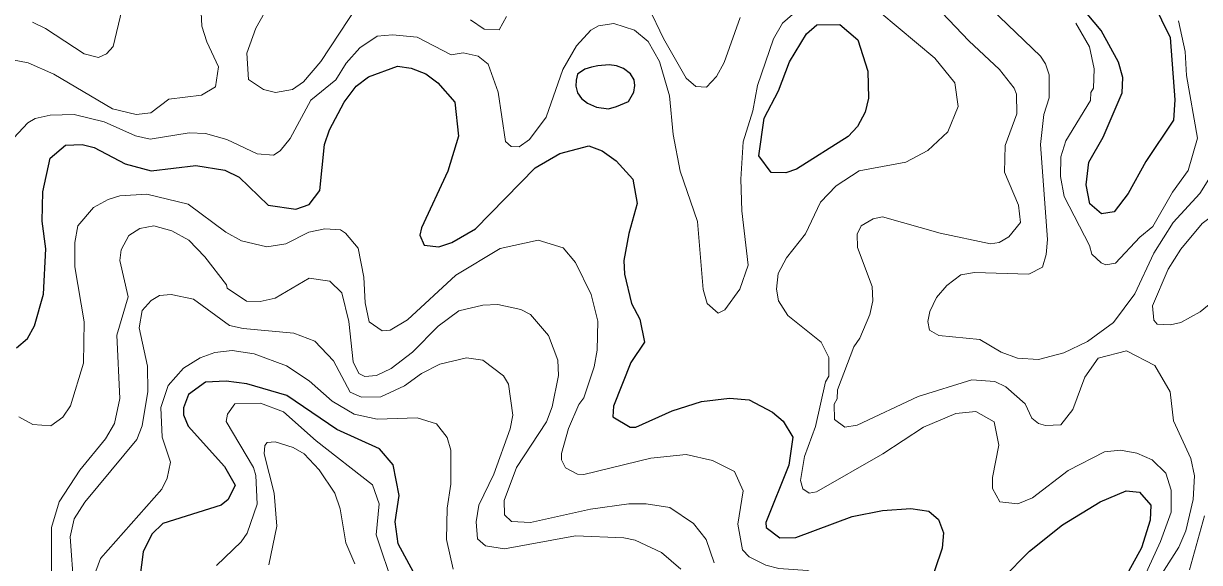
# Model space of a CAD drawing. Extents: x 673.6 to 698.9, y 7012 to 7040.1.
# Drawn here: x 682.378 to 684.033, y 7015.87 to 7016.628 of the extents above; entities that cross this region are included whole.
import ezdxf

# ---------------------------------------------------------------- set-up
doc = ezdxf.new("R2010")
doc.units = 0
doc.header["$LTSCALE"] = 0.032
doc.layers.add('1', color=7, linetype='Continuous', lineweight=25)
doc.layers.add('2', color=7, linetype='Continuous', lineweight=13)

msp = doc.modelspace()

# ---------------------------------------------------------------- linework, layer by layer
at = {"layer": '1'}
for points in [[(683.9674, 7016.658), (683.9914, 7016.6084), (683.998, 7016.5208), (683.9962, 7016.4922), (683.9575, 7016.4338), (683.9326, 7016.389), (683.9128, 7016.363), (683.8949, 7016.3604), (683.8788, 7016.3745), (683.8733, 7016.4013), (683.8773, 7016.4333), (683.8974, 7016.4681), (683.9239, 7016.5308), (683.9249, 7016.5521), (683.9191, 7016.5738), (683.8945, 7016.6182), (683.8649, 7016.6536)], [(682.3685, 7016.1721), (682.3838, 7016.1849), (682.3938, 7016.2029), (682.4064, 7016.2473), (682.4096, 7016.3113), (682.4047, 7016.3499), (682.4055, 7016.3914), (682.4158, 7016.4389), (682.4376, 7016.4572), (682.4609, 7016.4578), (682.4778, 7016.4538), (682.5215, 7016.4307), (682.558, 7016.4211), (682.6209, 7016.4284), (682.6616, 7016.4219), (682.6816, 7016.4119), (682.7228, 7016.3726), (682.7614, 7016.367), (682.7804, 7016.3737), (682.7955, 7016.3933), (682.8018, 7016.4581), (682.8088, 7016.4785), (682.8293, 7016.5177), (682.8466, 7016.5399), (682.8637, 7016.5531), (682.9044, 7016.5679), (682.9236, 7016.5655), (682.9445, 7016.5574), (682.9613, 7016.5445), (682.9854, 7016.5173), (682.9905, 7016.4698), (682.9754, 7016.4202), (682.9381, 7016.3409), (682.9358, 7016.3304), (682.9423, 7016.3162), (682.9626, 7016.3138), (682.9811, 7016.3201), (683.0145, 7016.3392), (683.0983, 7016.4253), (683.1328, 7016.4451), (683.1739, 7016.456), (683.1927, 7016.4489), (683.2124, 7016.4349), (683.2355, 7016.4092), (683.2419, 7016.3751), (683.23, 7016.3329)], [(683.23, 7016.3329), (683.2232, 7016.2948), (683.2239, 7016.2756), (683.2336, 7016.2345), (683.2453, 7016.2123), (683.2519, 7016.1798)], [(683.2519, 7016.1798), (683.2329, 7016.1512), (683.2083, 7016.0898), (683.2076, 7016.0747), (683.2319, 7016.0605), (683.24, 7016.0603), (683.291, 7016.0831), (683.3324, 7016.0964), (683.3715, 7016.1013), (683.3991, 7016.0988), (683.4321, 7016.0814), (683.4471, 7016.0687), (683.4606, 7016.0462), (683.4551, 7016.0069), (683.4229, 7015.9264), (683.4234, 7015.9192), (683.4426, 7015.9045), (683.4648, 7015.9052), (683.5444, 7015.9345), (683.5871, 7015.9429), (683.6266, 7015.946), (683.6523, 7015.942), (683.6657, 7015.9306), (683.6725, 7015.9119), (683.6709, 7015.8902), (683.6502, 7015.829)], [(682.9575, 7015.8001), (682.9053, 7015.8964), (682.9011, 7015.9273), (682.9067, 7015.9641), (682.8986, 7016.0073), (682.8794, 7016.03), (682.819, 7016.057), (682.7487, 7016.1051), (682.6927, 7016.1211), (682.6634, 7016.1252), (682.6343, 7016.1237), (682.6106, 7016.1062), (682.6036, 7016.0875), (682.6036, 7016.0775), (682.6099, 7016.0619), (682.661, 7016.0052), (682.6763, 7015.9786), (682.6661, 7015.9587), (682.6564, 7015.9504), (682.5742, 7015.9249), (682.5587, 7015.9097), (682.5469, 7015.8852), (682.5421, 7015.8483)], [(683.7556, 7015.8474), (683.7939, 7015.8858), (683.84, 7015.9228), (683.8932, 7015.9552), (683.9297, 7015.9708), (683.9485, 7015.9691), (683.9643, 7015.9508), (683.9635, 7015.9297), (683.9514, 7015.8905), (683.9173, 7015.829)]]:
    msp.add_lwpolyline(points, dxfattribs=at)
for points in [[(683.5663, 7016.5611), (683.5674, 7016.523), (683.5626, 7016.5036), (683.5516, 7016.4832), (683.5384, 7016.4693), (683.466, 7016.4234), (683.4511, 7016.4179), (683.4304, 7016.4184), (683.413, 7016.4419), (683.4204, 7016.495), (683.4406, 7016.5336), (683.4559, 7016.5742), (683.4798, 7016.6136), (683.4944, 7016.6263), (683.527, 7016.6268), (683.5523, 7016.6053)], [(683.1579, 7016.5567), (683.1559, 7016.5484), (683.1556, 7016.5398), (683.1577, 7016.5305), (683.1633, 7016.5228), (683.1719, 7016.5163), (683.1843, 7016.5104), (683.2015, 7016.5079), (683.2128, 7016.5113), (683.2297, 7016.5183), (683.237, 7016.5316), (683.2383, 7016.5409), (683.2376, 7016.549), (683.2322, 7016.5572), (683.2227, 7016.5649), (683.2128, 7016.5685), (683.2024, 7016.57), (683.1866, 7016.5687), (683.1775, 7016.5667), (683.1683, 7016.564)]]:
    msp.add_lwpolyline(points, close=True, dxfattribs=at)
at = {"layer": '2'}
for points in [[(682.6267, 7016.6728), (682.6295, 7016.6245), (682.6363, 7016.6022), (682.6527, 7016.5673), (682.6487, 7016.5391), (682.6287, 7016.5271), (682.5827, 7016.5218), (682.5574, 7016.5025), (682.5367, 7016.5), (682.5035, 7016.508), (682.4211, 7016.557), (682.3849, 7016.5728), (682.3532, 7016.5788)], [(682.8491, 7016.6542), (682.7968, 7016.5749), (682.7722, 7016.5463), (682.7568, 7016.5353), (682.7331, 7016.5312), (682.716, 7016.5352), (682.6947, 7016.5495), (682.6928, 7016.5862), (682.7054, 7016.6215), (682.7359, 7016.676)], [(683.4112, 7016.5407), (683.4334, 7016.6064), (683.4461, 7016.6284), (683.4672, 7016.6469), (683.498, 7016.6597), (683.5321, 7016.6658)], [(683.5229, 7016.1001), (683.5238, 7016.1128), (683.5465, 7016.1734), (683.5548, 7016.1854), (683.5691, 7016.2189), (683.5731, 7016.2379), (683.5723, 7016.2582), (683.5518, 7016.3129), (683.5511, 7016.3319), (683.5568, 7016.3437), (683.5737, 7016.3535), (683.5867, 7016.356), (683.6678, 7016.333), (683.7388, 7016.3184), (683.751, 7016.32), (683.7647, 7016.328), (683.7811, 7016.3482), (683.778, 7016.3727), (683.7583, 7016.419), (683.7593, 7016.4566), (683.776, 7016.5009), (683.7754, 7016.5288), (683.7722, 7016.5374), (683.7513, 7016.5634), (683.7084, 7016.6037), (683.6515, 7016.664)], [(683.996, 7016.3481), (684.0332, 7016.3888), (684.072, 7016.4506), (684.0867, 7016.4848), (684.0948, 7016.5168), (684.0983, 7016.5746), (684.0933, 7016.6236), (684.0836, 7016.6623)], [(682.3911, 7016.6298), (682.4095, 7016.6211), (682.4639, 7016.5857), (682.484, 7016.5805), (682.4953, 7016.5856), (682.5043, 7016.5957), (682.5167, 7016.6469)], [(683.3868, 7016.6366), (683.3643, 7016.5735), (683.3534, 7016.5535), (683.3394, 7016.5386), (683.3243, 7016.5394), (683.3108, 7016.5513), (683.2787, 7016.6072), (683.2576, 7016.6511)], [(683.5833, 7016.6442), (683.6603, 7016.5796), (683.6888, 7016.5447), (683.6933, 7016.5116), (683.6786, 7016.4757), (683.6507, 7016.4494), (683.6197, 7016.4332), (683.5541, 7016.4208), (683.5218, 7016.4), (683.4996, 7016.3767), (683.4787, 7016.3323), (683.4516, 7016.2985), (683.4399, 7016.2764), (683.4376, 7016.2545), (683.4405, 7016.238), (683.4535, 7016.2172), (683.5008, 7016.1801), (683.5115, 7016.1584), (683.5115, 7016.132), (683.5067, 7016.1242), (683.4925, 7016.0611), (683.4773, 7016.019), (683.4714, 7015.9852), (683.4748, 7015.9734), (683.4839, 7015.9675), (683.4942, 7015.9695), (683.5875, 7016.0226), (683.6446, 7016.0603), (683.69, 7016.0797), (683.7183, 7016.0824), (683.7438, 7016.0678), (683.7507, 7016.0349), (683.7418, 7015.9896), (683.7416, 7015.9741), (683.752, 7015.9551), (683.7772, 7015.9527), (683.798, 7015.9608), (683.8483, 7015.9992), (683.8994, 7016.0257), (683.9216, 7016.0282), (683.9446, 7016.0239), (683.9665, 7016.0144), (683.9855, 7015.9956), (683.9931, 7015.9719), (683.993, 7015.9409), (683.978, 7015.8995), (683.9425, 7015.8218)], [(683.7396, 7016.6487), (683.809, 7016.5821), (683.8164, 7016.5714), (683.8213, 7016.5561), (683.8214, 7016.5237), (683.8137, 7016.5003), (683.8091, 7016.458), (683.8189, 7016.3244), (683.8173, 7016.3031), (683.8121, 7016.2855), (683.7929, 7016.2754), (683.7163, 7016.278), (683.6973, 7016.2747), (683.6773, 7016.2596), (683.6629, 7016.2427), (683.6535, 7016.2231), (683.6505, 7016.2088), (683.6532, 7016.1966), (683.6661, 7016.1891), (683.7236, 7016.1835), (683.7539, 7016.1659), (683.7766, 7016.1572), (683.8063, 7016.1554), (683.8422, 7016.1648)], [(682.3647, 7016.4673), (682.3844, 7016.4886), (682.3947, 7016.4944), (682.4157, 7016.4991), (682.4498, 7016.4999), (682.4917, 7016.4898), (682.536, 7016.4701), (682.5567, 7016.4654), (682.6113, 7016.4745), (682.6343, 7016.4735), (682.6645, 7016.4648), (682.7071, 7016.4448), (682.7301, 7016.4431), (682.7397, 7016.4488), (682.7535, 7016.4664), (682.7824, 7016.5204), (682.8178, 7016.549), (682.8323, 7016.5725), (682.8514, 7016.5941), (682.8759, 7016.6101), (682.8977, 7016.6124), (682.9322, 7016.6089), (682.98, 7016.5839), (682.9971, 7016.587), (683.0182, 7016.5821), (683.0321, 7016.5707), (683.0463, 7016.5315), (683.0564, 7016.4623), (683.0646, 7016.4552), (683.0757, 7016.4546), (683.0903, 7016.4649), (683.1136, 7016.4963), (683.1373, 7016.5635), (683.1563, 7016.5965), (683.1766, 7016.6189), (683.1873, 7016.6249), (683.209, 7016.628), (683.2382, 7016.6188), (683.2573, 7016.6028), (683.2731, 7016.5746), (683.2872, 7016.5262), (683.2922, 7016.472), (683.3022, 7016.4204), (683.3266, 7016.3494), (683.3348, 7016.2538), (683.3402, 7016.2341), (683.3559, 7016.2207), (683.3651, 7016.2255), (683.3862, 7016.2543), (683.3979, 7016.2883), (683.3892, 7016.3644), (683.3875, 7016.4091), (683.3907, 7016.4618), (683.4044, 7016.5053), (683.4112, 7016.5407)], [(683.0579, 7016.6378), (683.0477, 7016.6191), (683.0266, 7016.62), (683.0072, 7016.6331)], [(684.0034, 7016.6318), (684.0128, 7016.5886), (684.0146, 7016.5551), (684.0299, 7016.4667), (684.0169, 7016.4212), (683.9948, 7016.3908), (683.9672, 7016.3427), (683.949, 7016.3276), (683.9149, 7016.291), (683.9013, 7016.2888), (683.8943, 7016.2914), (683.8813, 7016.3038), (683.878, 7016.3158), (683.8426, 7016.3848), (683.8374, 7016.4129), (683.8378, 7016.4404), (683.845, 7016.463), (683.8793, 7016.52), (683.8798, 7016.531), (683.8838, 7016.5372), (683.8846, 7016.5644), (683.8779, 7016.5955), (683.8588, 7016.6284)], [(682.3719, 7016.0748), (682.3914, 7016.0642), (682.4169, 7016.062), (682.4337, 7016.0745), (682.4447, 7016.0903), (682.463, 7016.1502), (682.4639, 7016.2087), (682.4507, 7016.2859), (682.4507, 7016.3203), (682.4547, 7016.3433), (682.477, 7016.3693), (682.4974, 7016.3807), (682.514, 7016.3856), (682.5521, 7016.3882), (682.6099, 7016.3738), (682.663, 7016.3346), (682.6849, 7016.3224), (682.7205, 7016.3142), (682.7476, 7016.3183), (682.7796, 7016.3344), (682.8021, 7016.3393), (682.8245, 7016.3379), (682.8315, 7016.3334), (682.849, 7016.3119), (682.8574, 7016.2714), (682.8592, 7016.235), (682.8645, 7016.2085), (682.883, 7016.1959), (682.8941, 7016.1969), (682.9188, 7016.2111), (682.9868, 7016.2743), (683.049, 7016.3117), (683.1024, 7016.3233), (683.1376, 7016.3125), (683.1551, 7016.292), (683.177, 7016.2471), (683.1862, 7016.2094), (683.1853, 7016.1688), (683.1813, 7016.1452), (683.1669, 7016.1016), (683.1598, 7016.0922), (683.1453, 7016.0585), (683.1353, 7016.0233), (683.1354, 7016.0145), (683.1408, 7016.003), (683.1576, 7015.994), (683.1667, 7015.9938), (683.2608, 7016.0169), (683.3105, 7016.0217), (683.3475, 7016.0133), (683.3787, 7015.9982), (683.3907, 7015.9708), (683.3833, 7015.9241), (683.3901, 7015.8878), (683.3994, 7015.8778)], [(683.3503, 7015.8696), (683.3388, 7015.9022), (683.3209, 7015.9246), (683.2875, 7015.9474), (683.2543, 7015.9526), (683.2302, 7015.9526), (683.176, 7015.9452), (683.0915, 7015.9264), (683.0651, 7015.9276), (683.0549, 7015.9368), (683.0546, 7015.9572), (683.0722, 7016.0038), (683.114, 7016.0679), (683.122, 7016.089), (683.131, 7016.1331), (683.1302, 7016.1547), (683.1171, 7016.1893), (683.0919, 7016.2186), (683.0781, 7016.2258), (683.0456, 7016.2328), (683.0244, 7016.2318), (682.9907, 7016.2239), (682.9619, 7016.2025), (682.9255, 7016.1659), (682.8955, 7016.1427), (682.8751, 7016.1329), (682.8586, 7016.1318), (682.8501, 7016.136), (682.8422, 7016.1522), (682.8361, 7016.209), (682.826, 7016.2492), (682.8092, 7016.2659), (682.7803, 7016.2698), (682.7324, 7016.2419), (682.7112, 7016.237), (682.692, 7016.2375), (682.6651, 7016.2559), (682.6642, 7016.2607), (682.6337, 7016.2997), (682.6109, 7016.3232), (682.5872, 7016.3366), (682.5616, 7016.3437), (682.5419, 7016.3396), (682.5265, 7016.3299), (682.5158, 7016.3096), (682.514, 7016.2947), (682.5254, 7016.2435), (682.5099, 7016.1897), (682.5139, 7016.1006), (682.5064, 7016.0657), (682.4938, 7016.044), (682.4575, 7015.9997), (682.4285, 7015.9553), (682.4178, 7015.9194), (682.4178, 7015.8439)], [(683.8422, 7016.1648), (683.8755, 7016.1807), (683.9118, 7016.2074), (683.9419, 7016.2481), (683.9688, 7016.305), (683.996, 7016.3481)], [(682.4491, 7015.835), (682.4442, 7015.9061), (682.4497, 7015.9314), (682.4646, 7015.9547), (682.5376, 7016.0428), (682.5451, 7016.0624), (682.5535, 7016.1105), (682.5526, 7016.1462), (682.5411, 7016.2001), (682.5452, 7016.2242), (682.5581, 7016.2383), (682.5695, 7016.2457), (682.5861, 7016.2469), (682.6175, 7016.2402), (682.6681, 7016.2034), (682.6876, 7016.199), (682.7588, 7016.1925), (682.7881, 7016.1812), (682.8143, 7016.1538), (682.838, 7016.1094), (682.8539, 7016.1023), (682.8811, 7016.1032), (682.9144, 7016.1183), (682.9382, 7016.136), (682.964, 7016.1489), (683.0018, 7016.1579), (683.0248, 7016.1547), (683.0537, 7016.1326), (683.0606, 7016.1208), (683.0669, 7016.0773), (683.0629, 7016.0578), (683.0402, 7015.9944), (683.0189, 7015.9504), (683.0152, 7015.9274), (683.0171, 7015.9031), (683.0284, 7015.8934), (683.0551, 7015.8894), (683.1549, 7015.9074), (683.223, 7015.9048), (683.2387, 7015.9016), (683.2762, 7015.8838), (683.3034, 7015.8608)], [(682.983, 7015.8604), (682.9734, 7015.9022), (682.9745, 7015.9466), (682.9798, 7015.9802), (682.9797, 7016.0281), (682.9742, 7016.046), (682.9596, 7016.0648), (682.9323, 7016.0735), (682.8761, 7016.0718), (682.8437, 7016.0788), (682.8126, 7016.0969), (682.7805, 7016.1257), (682.7486, 7016.1467), (682.7029, 7016.1637), (682.6721, 7016.168), (682.6475, 7016.1655), (682.6267, 7016.1577), (682.6035, 7016.1432), (682.582, 7016.1191), (682.5715, 7016.0882), (682.5733, 7016.0463), (682.5854, 7016.0109), (682.5807, 7015.9887), (682.573, 7015.9732), (682.4867, 7015.8758), (682.4803, 7015.8576)], [(683.9147, 7015.7519), (684.0037, 7015.8915), (684.0135, 7015.9145), (684.0238, 7015.9587), (684.026, 7015.992), (684.0206, 7016.0161), (683.9965, 7016.0694), (683.9915, 7016.1101), (683.9701, 7016.1472), (683.9303, 7016.1679), (683.8905, 7016.1572), (683.8717, 7016.1305), (683.8548, 7016.0854), (683.8377, 7016.0636), (683.8162, 7016.0628), (683.8062, 7016.0657), (683.7971, 7016.0732), (683.7874, 7016.0933), (683.7602, 7016.1171), (683.745, 7016.1244), (683.7125, 7016.1268), (683.6372, 7016.1033)], [(682.8996, 7015.8348), (682.8747, 7015.9087), (682.8788, 7015.9526), (682.8692, 7015.9792), (682.7903, 7016.0411), (682.7443, 7016.0817), (682.7116, 7016.0939), (682.6759, 7016.093), (682.6654, 7016.0786), (682.6636, 7016.0685), (682.702, 7016.0037), (682.7054, 7015.9924), (682.7069, 7015.9519), (682.6929, 7015.9112), (682.6846, 7015.8989), (682.65, 7015.8659)], [(683.6372, 7016.1033), (683.5513, 7016.0632), (683.5337, 7016.0603), (683.5193, 7016.0713), (683.519, 7016.0926), (683.5229, 7016.1001)], [(682.7235, 7015.8667), (682.735, 7015.9211), (682.7308, 7015.9677), (682.7171, 7016.0226), (682.718, 7016.0345), (682.7213, 7016.0388), (682.7325, 7016.0397), (682.7577, 7016.0317), (682.7734, 7016.0226), (682.7945, 7016.0001), (682.8163, 7015.9674), (682.8239, 7015.9453), (682.832, 7015.8976), (682.8447, 7015.8681)], [(684.0398, 7015.9355), (684.019, 7015.8595)], [(683.3994, 7015.8778), (683.4226, 7015.8662), (683.441, 7015.8614), (683.4815, 7015.8586), (683.5018, 7015.8507), (683.5211, 7015.8351)]]:
    msp.add_lwpolyline(points, dxfattribs=at)
msp.add_lwpolyline([(684.0064, 7016.3106), (684.0367, 7016.347), (684.0729, 7016.3741), (684.1132, 7016.3879), (684.1353, 7016.3722), (684.1393, 7016.3561), (684.1376, 7016.3479), (684.1149, 7016.3062), (684.0935, 7016.2767), (684.0642, 7016.2473), (684.0339, 7016.2226), (684.0066, 7016.2075), (683.992, 7016.2044), (683.9733, 7016.2051), (683.9685, 7016.2108), (683.9669, 7016.231), (683.989, 7016.2828)], close=True, dxfattribs=at)

doc.saveas('drawing.dxf')
